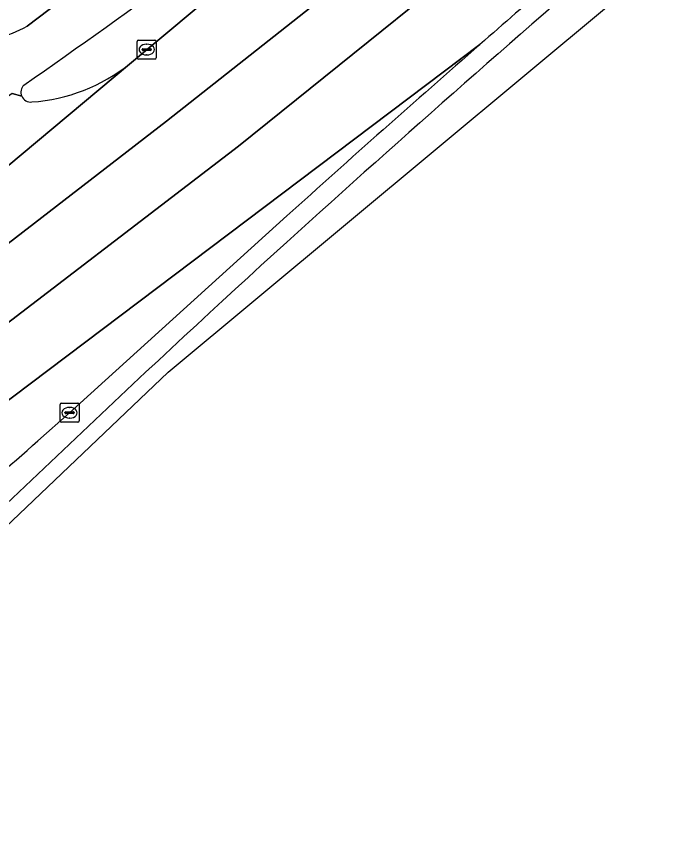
# Model space of a CAD drawing. Extents: x 162073 to 163043, y 381818 to 382561.
# Drawn here: x 162552.5 to 162586.65, y 381828.96 to 381872.41 of the extents above; entities that cross this region are included whole.
import ezdxf

# ---------------------------------------------------------------- set-up
doc = ezdxf.new("R2010")
doc.units = 0
for name, color, linetype in [('IMGEO_Berm_gesloten', 7, 'Continuous'), ('IMGEO_Berm_groen', 7, 'Continuous'), ('IMGEO_Fietspad_open', 7, 'Continuous'), ('IMGEO_Kolk', 7, 'Continuous'), ('IMGEO_Rijbaan_lokaal_open', 7, 'Continuous'), ('IMGEO_Rijbaan_regionaal_gesloten', 7, 'Continuous'), ('IMGEO_Voetpad_open', 7, 'Continuous')]:
    doc.layers.add(name, color=color, linetype=linetype)

msp = doc.modelspace()

# ---------------------------------------------------------------- linework, layer by layer
at = {"layer": 'IMGEO_Berm_gesloten'}
msp.add_lwpolyline([(162566.673, 381861.948), (162555.277, 381851.623), (162553.615, 381850.144)], dxfattribs=at)
for centre, radius, start, end in [((163200.379, 381160.456), 944.328, 130.631029, 132.149238), ((163164.853, 381198.726), 893.131, 130.540656, 131.178345), ((163161.761, 381202.196), 888.484, 131.175614, 132.050058), ((163080.423, 381296.656), 762.855, 132.334283, 134.535639), ((162466.789, 381946.736), 129.879, 306.64412, 311.95212)]:
    msp.add_arc(centre, radius, start, end, dxfattribs=at)
at = {"layer": 'IMGEO_Berm_groen'}
msp.add_lwpolyline([(162558.423, 381869.924), (162574.535, 381883.393)], dxfattribs=at)
for centre, radius, start, end in [((162358.675, 382148.923), 340.842, 304.73515, 308.28362), ((162552.631, 381877.229), 9.323, 274.1444, 308.4085), ((162553.256, 381868.451), 0.527, 135.42, 203.7452), ((162553.253, 381868.453), 0.524, 204.0535, 275.7158)]:
    msp.add_arc(centre, radius, start, end, dxfattribs=at)
at = {"layer": 'IMGEO_Fietspad_open'}
for points in [[(162569.845, 381881.378), (162583.714, 381892.733), (162583.892, 381892.823), (162582.341, 381894.747), (162576.86, 381890.263), (162568.456, 381883.814), (162562.84, 381879.432), (162557.234, 381875.101), (162553.054, 381871.913)], [(162552.27, 381868.379), (162552.774, 381868.239)]]:
    msp.add_lwpolyline(points, dxfattribs=at)
for centre, radius, start, end in [((162358.675, 382148.923), 340.842, 304.73515, 308.28362), ((162549.745, 381877.945), 6.88, 270.4453, 298.7506), ((162553.256, 381868.451), 0.527, 135.42, 203.7452)]:
    msp.add_arc(centre, radius, start, end, dxfattribs=at)
at = {"layer": 'IMGEO_Kolk'}
for p, q in [((162558.827, 381870.257), (162558.827, 381871.109)), ((162558.902, 381871.183), (162559.754, 381871.183)), ((162559.828, 381871.109), (162559.828, 381870.257)), ((162559.086, 381870.677), (162559.086, 381870.689)), ((162559.524, 381870.64), (162559.126, 381870.64)), ((162559.129, 381870.726), (162559.527, 381870.726)), ((162559.315, 381870.963), (162559.34, 381870.963)), ((162559.57, 381870.689), (162559.57, 381870.677)), ((162559.754, 381870.183), (162558.902, 381870.183)), ((162559.338, 381870.403), (162559.313, 381870.403)), ((162554.781, 381851.196), (162554.781, 381852.048)), ((162554.856, 381852.122), (162555.708, 381852.122)), ((162555.269, 381851.902), (162555.294, 381851.902)), ((162555.782, 381852.048), (162555.782, 381851.196)), ((162555.04, 381851.616), (162555.04, 381851.628)), ((162555.478, 381851.579), (162555.08, 381851.579)), ((162555.083, 381851.665), (162555.481, 381851.665)), ((162555.524, 381851.628), (162555.524, 381851.616)), ((162555.708, 381851.122), (162554.856, 381851.122)), ((162555.292, 381851.342), (162555.267, 381851.342))]:
    msp.add_line(p, q, dxfattribs=at)
for points in [[(162558.827, 381870.257), (162558.827, 381871.109)], [(162558.902, 381871.183), (162559.754, 381871.183)], [(162559.828, 381871.109), (162559.828, 381870.257)], [(162559.754, 381870.183), (162558.902, 381870.183)], [(162554.781, 381851.196), (162554.781, 381852.048)], [(162554.856, 381852.122), (162555.708, 381852.122)], [(162555.782, 381852.048), (162555.782, 381851.196)], [(162555.708, 381851.122), (162554.856, 381851.122)]]:
    msp.add_lwpolyline(points, dxfattribs=at)
for centre, radius, start, end in [((162558.904, 381871.107), 0.0765, 91.552, 178.448), ((162558.904, 381871.107), 0.0765, 91.552, 178.448), ((162559.752, 381871.107), 0.0765, 1.552, 88.448), ((162559.752, 381871.107), 0.0765, 1.552, 88.448), ((162559.126, 381870.686), 0.0403, 85.8775, 175.7526), ((162559.123, 381870.676), 0.0366, 178.938, 274.7102), ((162559.527, 381870.683), 0.043, 264.8664, 352.4533), ((162559.531, 381870.688), 0.0386, 1.7309, 96.639), ((162558.904, 381870.259), 0.0765, 181.552, 268.448), ((162558.904, 381870.259), 0.0765, 181.552, 268.448), ((162559.752, 381870.259), 0.0765, 271.552, 358.448), ((162559.752, 381870.259), 0.0765, 271.552, 358.448), ((162554.858, 381852.046), 0.0765, 91.552, 178.448), ((162554.858, 381852.046), 0.0765, 91.552, 178.448), ((162555.706, 381852.046), 0.0765, 1.552, 88.448), ((162555.706, 381852.046), 0.0765, 1.552, 88.448), ((162555.08, 381851.625), 0.0403, 85.8775, 175.7526), ((162555.077, 381851.615), 0.0366, 178.938, 274.7102), ((162555.481, 381851.622), 0.043, 264.8664, 352.4533), ((162555.485, 381851.627), 0.0386, 1.7309, 96.639), ((162554.858, 381851.198), 0.0765, 181.552, 268.448), ((162554.858, 381851.198), 0.0765, 181.552, 268.448), ((162555.706, 381851.198), 0.0765, 271.552, 358.448), ((162555.706, 381851.198), 0.0765, 271.552, 358.448)]:
    msp.add_arc(centre, radius, start, end, dxfattribs=at)
for centre, major_axis, ratio, start_param, end_param in [((162559.314, 381870.683), (-0.387, 0.002), 0.722429, 4.712389, 7.853982), ((162559.339, 381870.683), (-0.39, 0.002), 0.717154, 1.570796, 4.712389), ((162555.268, 381851.622), (-0.387, 0.002), 0.722429, 4.712389, 7.853982), ((162555.293, 381851.622), (-0.39, 0.002), 0.717154, 1.570796, 4.712389)]:
    msp.add_ellipse(centre, major_axis=major_axis, ratio=ratio, start_param=start_param, end_param=end_param, dxfattribs=at)
at = {"layer": 'IMGEO_Rijbaan_lokaal_open'}
for points in [[(162548.761, 381861.84), (162558.423, 381869.924)], [(162552.774, 381868.239), (162552.27, 381868.379), (162546.315, 381864.07), (162546.807, 381863.459), (162548.826, 381862.537)]]:
    msp.add_lwpolyline(points, dxfattribs=at)
for centre, radius, start, end in [((162552.631, 381877.229), 9.323, 274.1444, 308.4085), ((162553.253, 381868.453), 0.524, 204.0535, 275.7158)]:
    msp.add_arc(centre, radius, start, end, dxfattribs=at)
at = {"layer": 'IMGEO_Rijbaan_regionaal_gesloten'}
for points in [[(162709.59, 381984.248), (162678.587, 381958.753), (162670.519, 381952.19), (162658.967, 381942.794), (162651.447, 381936.48), (162622.973, 381912.826), (162601.86, 381896.075), (162580.7, 381878.956), (162564.141, 381865.61), (162549.238, 381854.197), (162530.325, 381839.889), (162526.409, 381836.763), (162528.744, 381834.687), (162576.811, 381870.953)], [(162534.431, 381828.963), (162549.287, 381843.113), (162560.459, 381853.754), (162668.023, 381943.382), (162708.12, 381976.793)], [(162574.535, 381883.393), (162558.423, 381869.924), (162548.761, 381861.84), (162538.325, 381853.088), (162538.094, 381852.905), (162533.025, 381848.884), (162528.607, 381845.755), (162525.574, 381843.752), (162521.476, 381841.149), (162523.934, 381838.964), (162537.664, 381849.416), (162542.807, 381853.383), (162549.117, 381858.249), (162557.129, 381864.428), (162560.359, 381866.919), (162563.508, 381869.407), (162566.658, 381871.895), (162569.902, 381874.457)], [(162569.902, 381874.457), (162566.658, 381871.895), (162563.508, 381869.407), (162560.359, 381866.919), (162557.129, 381864.428), (162549.117, 381858.249), (162542.807, 381853.383), (162537.664, 381849.416), (162523.934, 381838.964), (162526.409, 381836.763), (162530.325, 381839.889), (162549.238, 381854.197), (162564.141, 381865.61), (162580.7, 381878.956)], [(162576.811, 381870.953), (162528.744, 381834.687), (162531.066, 381832.622), (162531.199, 381832.725), (162534.891, 381835.597), (162539.301, 381838.792), (162544.307, 381842.526)], [(162553.615, 381850.144), (162555.277, 381851.623), (162566.673, 381861.948)]]:
    msp.add_lwpolyline(points, dxfattribs=at)
for centre, radius, start, end in [((163200.379, 381160.456), 944.328, 130.631029, 132.149238), ((163164.853, 381198.726), 893.131, 130.540656, 131.178345), ((163161.761, 381202.196), 888.484, 131.175614, 132.050058), ((163080.423, 381296.656), 762.855, 132.334283, 134.535639), ((162466.789, 381946.736), 129.879, 306.64412, 311.95212)]:
    msp.add_arc(centre, radius, start, end, dxfattribs=at)
at = {"layer": 'IMGEO_Voetpad_open'}
msp.add_lwpolyline([(162553.054, 381871.913), (162557.234, 381875.101), (162562.84, 381879.432), (162568.456, 381883.814), (162576.86, 381890.263), (162582.341, 381894.747), (162587.206, 381898.727), (162586.89, 381899.114), (162589.8, 381901.496), (162590.116, 381901.109), (162593.897, 381904.203), (162606.742, 381914.713)], dxfattribs=at)
msp.add_arc((162549.745, 381877.945), 6.88, 270.4453, 298.7506, dxfattribs=at)

doc.saveas('drawing.dxf')
